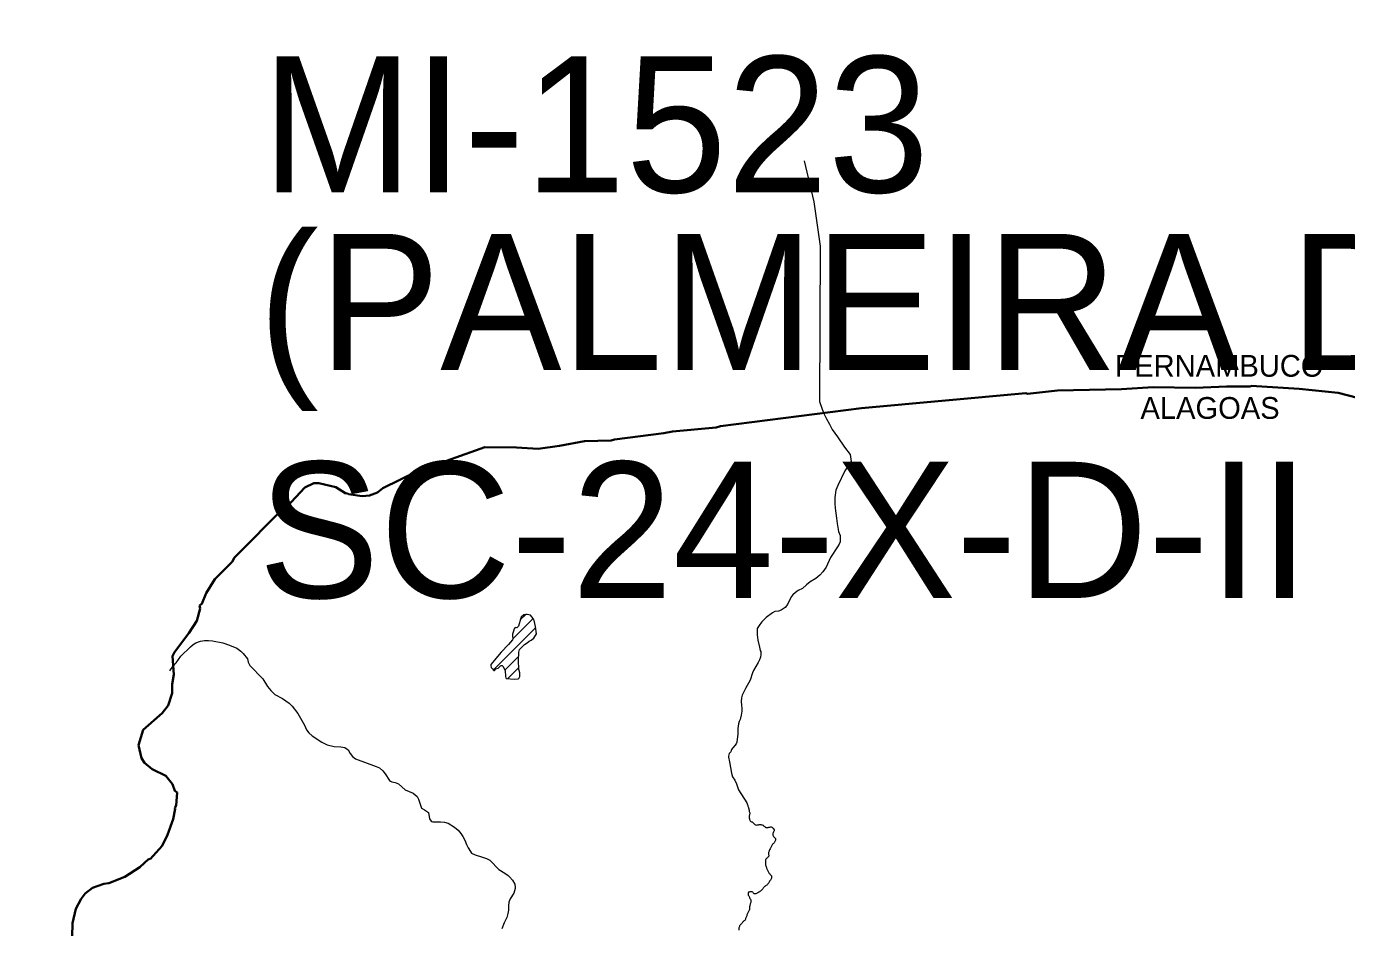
# Model space of a CAD drawing. Extents: x -1643653 to 4543381, y 1624270 to 13878484.
# Drawn here: x 608778 to 613629, y 8913088 to 8916398 of the extents above; entities that cross this region are included whole.
import ezdxf
from ezdxf.enums import TextEntityAlignment as Align

# ---------------------------------------------------------------- set-up
doc = ezdxf.new("R2010")
doc.units = 0
doc.header["$LTSCALE"] = 160
doc.linetypes.add('LONG_DASH_SHORT_DASH', pattern=[9.9, 6, -1.2, 1.5, -1.2])
doc.layers.add('6', color=7, linetype='Continuous', lineweight=13)
doc.layers.add('60', color=7, linetype='Continuous', lineweight=13)

msp = doc.modelspace()

# ---------------------------------------------------------------- linework, layer by layer
at = {"layer": '6'}
for p, q in [((610565.7, 8914148.7), (610640.2, 8914223.2)), ((610592.8, 8914218.2), (610613.2, 8914238.6)), ((610494, 8914034.6), (610649.5, 8914190.1)), ((610536, 8914034.2), (610587.2, 8914085.3)), ((610547.2, 8914002.9), (610587.8, 8914043.4))]:
    msp.add_line(p, q, dxfattribs=at)
for points in [[(611636.1, 8915904.7), (611671, 8915753.7), (611694.2, 8915591.1), (611691.9, 8915020), (611701.8, 8914992.6)], [(611701.8, 8914992.6), (611709.5, 8914973.9), (611717.8, 8914957.2), (611728.7, 8914937.8), (611733.3, 8914927.2), (611738.5, 8914917.8), (611758.7, 8914890.3), (611784.6, 8914852.3), (611805.4, 8914826.5), (611808.3, 8914799.7), (611808.3, 8914799.7), (611808.3, 8914799.7), (611808.3, 8914799.7), (611785.5, 8914766.1), (611759.3, 8914712), (611752.6, 8914694.7), (611748.8, 8914667.4), (611748.6, 8914646.5), (611749.8, 8914628.6), (611755.2, 8914591.8), (611757.1, 8914572.4), (611762.5, 8914542.9), (611767.8, 8914528), (611767.7, 8914505.5), (611764.2, 8914496.9), (611758.8, 8914486.9), (611732.2, 8914447.5), (611716.2, 8914412.1), (611704.3, 8914394.9), (611693.1, 8914382.8), (611678.9, 8914371), (611658.2, 8914357.9), (611644, 8914347.7), (611629.4, 8914333.4), (611613.3, 8914326.6), (611603.6, 8914319.1), (611594.8, 8914310.6), (611588.4, 8914302.7), (611574.1, 8914274.6), (611566.6, 8914264.4), (611559.3, 8914258.5), (611551.8, 8914254.4), (611541, 8914251), (611528.6, 8914248.7), (611519.9, 8914244.7), (611496.5, 8914227.1), (611480.9, 8914211.8), (611472.7, 8914202), (611463.8, 8914186.4), (611462.7, 8914163.8), (611465.1, 8914144.4), (611472.2, 8914118.5), (611474.6, 8914105.9), (611476.2, 8914102), (611476.4, 8914091.2), (611475.1, 8914081.1), (611472.1, 8914071.7), (611467.5, 8914062.4), (611449.6, 8914032.3), (611446.1, 8914024.2), (611437.7, 8913996.9), (611420.2, 8913966.8), (611420.2, 8913966.8), (611408.7, 8913942.1), (611405.2, 8913932.8)], [(610550.1, 8914128.2), (610522.6, 8914099.6), (610485.2, 8914054.4), (610484.5, 8914051.4), (610485.8, 8914043.6), (610490.9, 8914038.7), (610495.7, 8914032.3), (610498.2, 8914032.8), (610503.2, 8914038.6), (610511.3, 8914041.6), (610520, 8914049.9), (610522.6, 8914050.8), (610526.2, 8914050.7), (610528.6, 8914048), (610536.9, 8914032.6), (610538.2, 8914010.4), (610539.8, 8914005.3), (610541.1, 8914003.4), (610572.1, 8914000.6), (610584.6, 8914001.8), (610587.4, 8914003), (610591.6, 8914010.9), (610591.8, 8914024.6), (610588.8, 8914032.4), (610588, 8914036.4), (610586.7, 8914070.3), (610587.8, 8914099.9), (610590.6, 8914109.6), (610593.7, 8914113.9), (610608, 8914127.7), (610618.3, 8914134.6), (610625.4, 8914140.7), (610632.9, 8914144.4), (610642.7, 8914150.8), (610652.1, 8914166.7), (610649.1, 8914194), (610643.6, 8914215.7), (610640.1, 8914223.4), (610630.2, 8914235.9), (610618.4, 8914238.7)], [(610618.4, 8914238.7), (610613.1, 8914238.6), (610606, 8914236.5), (610596.3, 8914228.7), (610594.6, 8914224.8), (610586.9, 8914195.9), (610580.3, 8914189.7), (610574.4, 8914190.9), (610570.6, 8914185.2), (610568.3, 8914176.6), (610564.4, 8914166.3), (610563.7, 8914158.5), (610565.8, 8914148.4), (610564.8, 8914145.3), (610550.1, 8914128.2)], [(609304.8, 8914031.3), (609316.3, 8914047), (609328.2, 8914061), (609345.4, 8914085), (609380.9, 8914119.9), (609391.6, 8914128.4), (609400.3, 8914134.1), (609417.9, 8914140.3)], [(609417.9, 8914140.3), (609432.3, 8914143), (609446.8, 8914143.1), (609462, 8914141.3), (609500.2, 8914133.9), (609525, 8914125.2), (609551.2, 8914114.5), (609565.8, 8914103.2), (609574.5, 8914094.8), (609590.7, 8914075.3), (609593.5, 8914063.3), (609599.2, 8914050.6), (609647.6, 8914002.6), (609664.4, 8913973.8), (609675.8, 8913959.2), (609691.7, 8913944.3), (609718.8, 8913929.2), (609744.3, 8913912.2), (609754.5, 8913902), (609775.4, 8913874.4), (609799.6, 8913831.8), (609808, 8913815.2), (609816.3, 8913803.9), (609827.9, 8913793.1), (609863.5, 8913769.2), (609883, 8913759.4), (609908.5, 8913753.4), (609934, 8913752.3), (609948.3, 8913750), (609960, 8913741.4), (609967.7, 8913728.2), (609976.3, 8913717.3), (609987.7, 8913708.8), (610063.1, 8913680.4), (610075.6, 8913674.7), (610087.9, 8913664), (610096.3, 8913653.3), (610112.7, 8913629.2), (610116, 8913625.7), (610120.4, 8913623.2), (610133.8, 8913620.9), (610145.7, 8913616.5), (610170.2, 8913594.9), (610199.2, 8913582.2), (610214.4, 8913569.6), (610219.3, 8913560.4), (610223.4, 8913545.4), (610230.4, 8913527.1), (610232.1, 8913525.3), (610240.4, 8913521), (610255.3, 8913511.4), (610259.1, 8913488.4), (610261.4, 8913484.1), (610266.4, 8913478.2), (610271.4, 8913476.7), (610286, 8913476.2), (610299.6, 8913477.2), (610314.8, 8913475.2), (610327.5, 8913471.4), (610351.4, 8913457.7), (610364.5, 8913445.8), (610374.8, 8913433.9), (610381.7, 8913423.5), (610381.7, 8913423.5), (610389.1, 8913409.2)], [(611405.2, 8913932.8), (611404.3, 8913919.3), (611405.3, 8913904.8), (611407.2, 8913893.3), (611407.4, 8913883.2), (611405, 8913868.1), (611400.2, 8913852.2), (611396.6, 8913845.8), (611394.4, 8913837.1), (611392.4, 8913819.2), (611392.1, 8913798.3), (611389.3, 8913781), (611388.7, 8913768.9), (611385.8, 8913762.7), (611369.2, 8913742.2), (611367.3, 8913738.6), (611366.3, 8913734.3), (611360.9, 8913727.5), (611358.2, 8913718), (611357.9, 8913713.9), (611361.9, 8913696.8), (611368.6, 8913655.1), (611372.9, 8913641.6), (611381.2, 8913629.6), (611387.6, 8913616.9), (611394.3, 8913594.7), (611425.5, 8913547), (611428, 8913539.7)], [(611428, 8913539.7), (611428.7, 8913537), (611429.4, 8913534.2), (611430, 8913531.7), (611431, 8913529.4), (611431.9, 8913527), (611432, 8913525.2), (611432.7, 8913522.8), (611433.4, 8913520.1), (611433.8, 8913517.5), (611434.4, 8913515), (611435.1, 8913512.4), (611435.7, 8913509.5), (611435.7, 8913506.8), (611435.5, 8913504.3), (611434.9, 8913501.7), (611434.3, 8913499.2), (611433.8, 8913496.3), (611433.7, 8913493.8), (611433.8, 8913491.1), (611434.6, 8913488.2), (611435.4, 8913485.7), (611436.1, 8913482.5), (611437.5, 8913480.3), (611439.4, 8913478.3), (611441.8, 8913477), (611444.5, 8913476.4), (611446.8, 8913474.9), (611448.8, 8913472.9), (611450.7, 8913470.9), (611452.7, 8913468.9), (611454.9, 8913467), (611457.3, 8913465.7), (611460.4, 8913464.9), (611463, 8913465.2), (611465.5, 8913465.8), (611468.2, 8913466.4), (611470.9, 8913466.6), (611473.5, 8913466.6), (611476.2, 8913466.6), (611478.8, 8913466.4), (611481.7, 8913466.1), (611484.9, 8913464.2), (611487.1, 8913462.7), (611489, 8913461), (611491.2, 8913459.4), (611493.2, 8913457.7), (611495.6, 8913456.4), (611498.5, 8913456), (611501.1, 8913456), (611503.7, 8913456.2), (611506.5, 8913456.8), (611509.3, 8913457.7), (611512, 8913458.6), (611514.6, 8913458.4), (611517.1, 8913457.1), (611519.3, 8913455.5), (611521.2, 8913453.8), (611522.9, 8913451.8), (611523.8, 8913450.6)], [(611523.8, 8913450.6), (611525.4, 8913446.9), (611525.5, 8913444), (611524.6, 8913441.6), (611522.9, 8913439.5), (611521.7, 8913437), (611520.6, 8913434.1), (611520.6, 8913431.2), (611520.6, 8913428.1), (611521.6, 8913425.5), (611523.2, 8913423.3), (611524.9, 8913421.3), (611526.6, 8913419.5), (611528.4, 8913417.5), (611530, 8913415.4), (611530.8, 8913412.9), (611530.7, 8913409.9), (611529.8, 8913407.3), (611528.4, 8913404.8), (611527.3, 8913402.4), (611526.1, 8913400.1), (611523.9, 8913398), (611521.4, 8913396.4), (611519.7, 8913394.6), (611518.1, 8913392.3), (611516.8, 8913389.9), (611515.6, 8913387.5), (611514.4, 8913385.1), (611512.9, 8913382.6), (611511.6, 8913380.2), (611510.4, 8913377.8), (611508.9, 8913374.4), (611507.9, 8913371.9), (611507.1, 8913369.3), (611506.2, 8913366.7), (611505.4, 8913364.2), (611505.2, 8913361.7), (611505.2, 8913359.2), (611505.4, 8913356.3), (611505.8, 8913353.8), (611505.5, 8913351.2), (611504.2, 8913348.8), (611502.8, 8913346.7), (611501.1, 8913344.8), (611498.7, 8913342.8), (611496.5, 8913341.3), (611494.8, 8913339.3), (611493.6, 8913337.1), (611493.5, 8913334.4), (611493.8, 8913331.9), (611493.8, 8913328.8), (611493.8, 8913326.2), (611493.8, 8913323.6), (611493.8, 8913320.8), (611494.2, 8913318), (611495.1, 8913315.3), (611496.4, 8913312.1), (611497.2, 8913309.5), (611498, 8913306.9), (611499.1, 8913304.3), (611500, 8913302), (611501.1, 8913299.2), (611502, 8913296.4), (611503.1, 8913293.8), (611504.4, 8913291.4)], [(610389.1, 8913409.2), (610395.4, 8913393.2), (610401.3, 8913381.1), (610409.7, 8913367.4), (610414, 8913362.1), (610427.1, 8913356), (610453.7, 8913346.8), (610468.8, 8913342.4), (610480.8, 8913335.7), (610492.2, 8913325.5), (610503.7, 8913311.6), (610513.8, 8913301.2), (610536.1, 8913288.8), (610548.6, 8913279.7), (610553.6, 8913275), (610564.1, 8913262.7), (610572.3, 8913247.7), (610574, 8913236.7), (610573.8, 8913232.5), (610569.3, 8913214.6), (610556.1, 8913194.1), (610551.1, 8913181.3), (610549.8, 8913168.7), (610549.5, 8913152.5), (610547.4, 8913140.6), (610543.5, 8913125.3), (610537.7, 8913112.6), (610533.2, 8913105.3), (610525.4, 8913084.2)], [(611504.4, 8913291.4), (611506.1, 8913289.1), (611507.8, 8913287.2), (611509.6, 8913285.3), (611511.5, 8913283), (611513.4, 8913280.6), (611515.3, 8913278.2), (611516.3, 8913275.7), (611516.2, 8913273.1), (611515.8, 8913270.5), (611515, 8913267.9), (611513.8, 8913265.1), (611512.2, 8913263), (611510.6, 8913260.8), (611509, 8913258.3), (611507.6, 8913255.6), (611505.9, 8913253), (611504.3, 8913251), (611502.6, 8913248.5), (611500.7, 8913246.3), (611498.7, 8913244.6), (611496.5, 8913242.9), (611494.1, 8913241.4), (611491.5, 8913239.6), (611489.4, 8913237.7), (611487.3, 8913235.2), (611485.6, 8913233), (611483.6, 8913230.5), (611481.8, 8913228.6), (611480, 8913226.6), (611478.2, 8913224.8), (611475.6, 8913222.2), (611473.4, 8913220.8), (611471.2, 8913219.4), (611468.9, 8913217.9), (611465.8, 8913216.3), (611463, 8913214.8)], [(611463, 8913214.8), (611460.6, 8913213.6), (611458, 8913212.7), (611455.2, 8913212.1), (611452.7, 8913212.4), (611450.5, 8913213.7), (611448.5, 8913215.6), (611446.8, 8913218), (611445.3, 8913220), (611441.8, 8913220.3), (611438.9, 8913220.2), (611436.2, 8913219.8), (611433.4, 8913219), (611431, 8913217.9), (611429.9, 8913215.5), (611429.9, 8913212.7), (611429.9, 8913210.1), (611430.6, 8913207.5), (611432.2, 8913205.1), (611433.5, 8913202.6), (611434.5, 8913200.1), (611435.5, 8913197.2), (611436.8, 8913194.7), (611438.5, 8913192.3), (611439.6, 8913189.6), (611440, 8913186.4), (611439.9, 8913183.7), (611439.6, 8913180.8), (611438.8, 8913178.3), (611437.8, 8913175.9), (611437.3, 8913173.3), (611436.7, 8913170.4), (611436.1, 8913167.8), (611435.5, 8913165), (611435.2, 8913162), (611435, 8913159.2), (611434.7, 8913154.3), (611434.7, 8913154.1), (611433.7, 8913152.4), (611432.9, 8913149.8), (611431.8, 8913147.4), (611430.2, 8913145.2), (611429, 8913143), (611427.7, 8913140.3), (611426.5, 8913137.7), (611425.6, 8913135), (611424.8, 8913132.1), (611424, 8913129.5), (611423.2, 8913127.1), (611422, 8913124.6), (611420.9, 8913122.1), (611420.1, 8913119.7), (611419, 8913117), (611417.4, 8913115), (611415.2, 8913113.4), (611413.2, 8913111.8), (611411.3, 8913110), (611409.6, 8913108.1), (611408.1, 8913105.9), (611406.4, 8913103.6), (611404.7, 8913101.5), (611402.4, 8913099.4), (611400.6, 8913097.7), (611398.9, 8913095.4), (611397.7, 8913092.6)], [(611397.7, 8913092.6), (611396.8, 8913089.8), (611396.4, 8913087.2), (611396, 8913084.5), (611395.7, 8913081.9), (611395.7, 8913079.2), (611395.7, 8913078.9)]]:
    msp.add_lwpolyline(points, dxfattribs=at)
at = {"layer": '6', "linetype": 'LONG_DASH_SHORT_DASH', "lineweight": 35}
for points in [[(612801.4, 8915066.3), (612801.4, 8915066.3), (612917.6, 8915073.7), (613074.1, 8915071.3), (613187.3, 8915075.4), (613275.3, 8915075.1), (613277.6, 8915078.3), (613454.2, 8915067.7), (613598.2, 8915052.7), (613669.1, 8915033.8)], [(609417, 8914259.9), (609414.5, 8914271.5), (609423.4, 8914278), (609438.5, 8914317.1), (609470.2, 8914368), (609534.8, 8914432.1), (609542.7, 8914447.8), (609726.2, 8914632.2), (609735.6, 8914633.7), (609801.8, 8914705.2), (609834.3, 8914720.4), (609853.1, 8914720.4), (609915.1, 8914705.6), (609951.4, 8914683.3), (609956.6, 8914684.2), (609962.2, 8914680.3), (610012.3, 8914673.4), (610039, 8914675), (610068.6, 8914686.7), (610088.4, 8914702.4), (610215.4, 8914764.3), (610462.8, 8914853.2), (610579.4, 8914851.9), (610659.1, 8914847.2), (610736.4, 8914857.9), (610829, 8914875.5), (610927.4, 8914877.4), (610939, 8914881.5), (611120.3, 8914903.8), (611152.1, 8914910.7), (611312, 8914924.8), (611328.8, 8914929.5), (611846.5, 8914996.4), (612450.8, 8915051.7), (612456.6, 8915048.8), (612566.7, 8915060.4), (612801.4, 8915066.3)], [(608946.9, 8913054.2), (608947.5, 8913104.1), (608959.7, 8913156.7), (608979, 8913193.9), (608994.6, 8913214.2), (609021.3, 8913233.8), (609062.8, 8913248.6), (609080.9, 8913251), (609139.7, 8913275.3), (609195.1, 8913310.8), (609228, 8913340.4), (609232.6, 8913340.3), (609276.6, 8913389.1), (609297.3, 8913429.6), (609318.1, 8913487), (609324.7, 8913524.3), (609323.1, 8913528.6), (609328.6, 8913536.8), (609332, 8913584.8), (609323.1, 8913590.8), (609315.6, 8913614.7), (609290.5, 8913645.2), (609240.2, 8913670.2), (609212.4, 8913694.1), (609201.8, 8913711), (609190.8, 8913757.9), (609207.3, 8913814.3), (609277.5, 8913876.2), (609298.7, 8913903.7), (609314.4, 8913949), (609314.4, 8913981.9), (609319.5, 8914018.2), (609315.7, 8914084.9), (609322.5, 8914099.7), (609375.2, 8914169.3), (609404.5, 8914214.5), (609417, 8914259.9)]]:
    msp.add_lwpolyline(points, dxfattribs=at)
at = {"layer": '60', "lineweight": 25}
msp.add_spline([(814781, 9009175.5), (814787.2, 9009173.4), (814796.9, 9009173.4), (814799.4, 9009172.4), (814805.1, 9009174.5), (814805.6, 9009176.5), (814811.7, 9009179.5), (814811.7, 9009179.5), (814801.5, 9009181), (814790.7, 9009181.5), (814784.1, 9009183.1), (814777.4, 9009185.1), (814778.4, 9009175.5)], degree=3, dxfattribs=at)

# ---------------------------------------------------------------- texts
at = {"layer": '6'}
for s, p in [('MI-1523', (609642.6, 8915788.7)), ('(PALMEIRA DOS ÍNDIOS)', (609630, 8915136.3)), ('SC-24-X-D-II', (609630, 8914299.2))]:
    msp.add_text(s, height=500, dxfattribs=at).set_placement(p)
for s, p in [('PERNAMBUCO', (613160.6, 8915111.6)), ('ALAGOAS', (613127.1, 8914956.9))]:
    msp.add_text(s, height=80, dxfattribs=at).set_placement(p, align=Align.CENTER)

doc.saveas('drawing.dxf')
